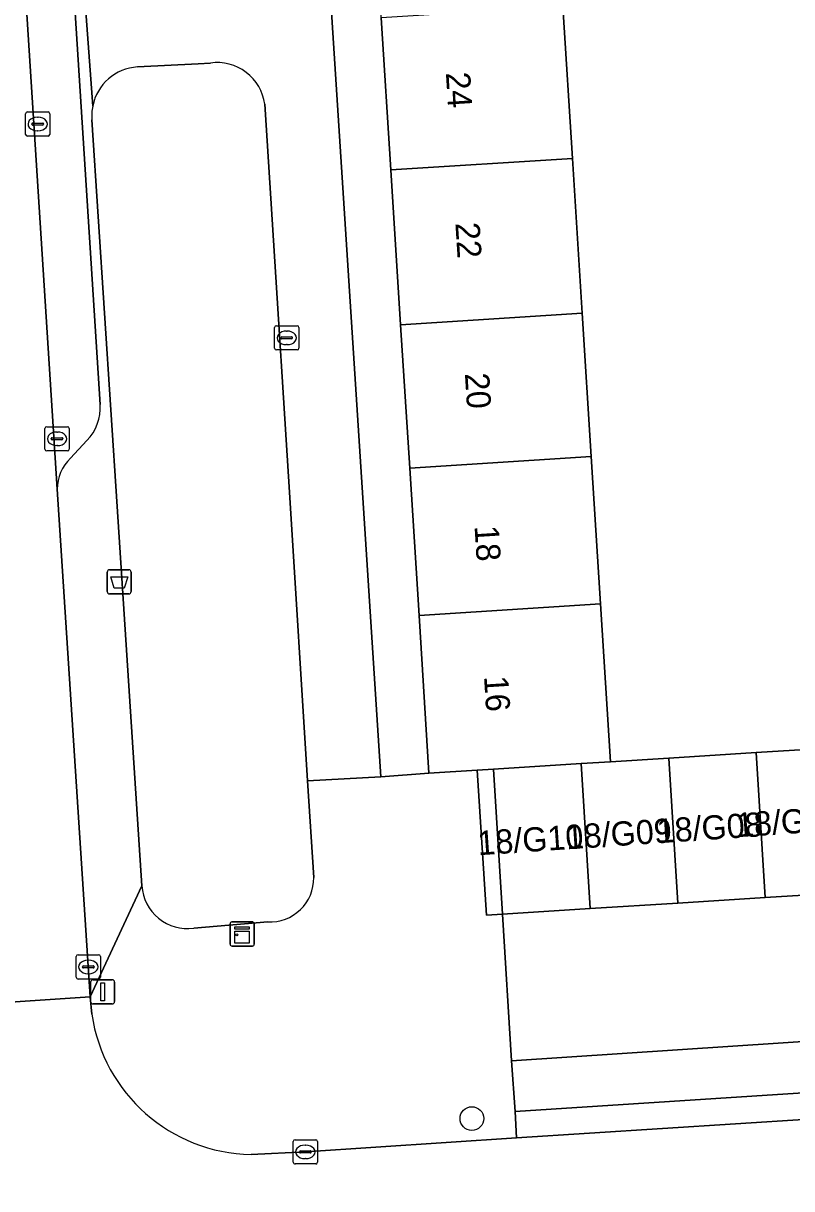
# Model space of a CAD drawing. Extents: x 159680 to 160786, y 387323 to 388340.
# Drawn here: x 160508.01 to 160539.75, y 387581.88 to 387630.01 of the extents above; entities that cross this region are included whole.
import ezdxf

# ---------------------------------------------------------------- set-up
doc = ezdxf.new("R2010")
doc.units = 0
for name, color, linetype in [('IMGEO_Afvalbak', 7, 'Continuous'), ('IMGEO_Boom', 7, 'Continuous'), ('IMGEO_Erf', 7, 'Continuous'), ('IMGEO_Groenvoorziening', 7, 'Continuous'), ('IMGEO_Kast', 7, 'Continuous'), ('IMGEO_Kolk', 7, 'Continuous'), ('IMGEO_Lichtmast', 7, 'Continuous'), ('IMGEO_Pand', 7, 'Continuous'), ('IMGEO_Pand_nummerreeks', 7, 'Continuous'), ('IMGEO_Parkeervlak_open', 7, 'Continuous'), ('IMGEO_Rijbaan_lokaal_gesloten', 7, 'Continuous'), ('IMGEO_Rijbaan_lokaal_open', 7, 'Continuous'), ('IMGEO_Voetpad_open', 7, 'Continuous')]:
    doc.layers.add(name, color=color, linetype=linetype)

msp = doc.modelspace()

# ---------------------------------------------------------------- linework, layer by layer
at = {"layer": 'IMGEO_Afvalbak'}
for p, q in [((160511.477, 387606.538), (160511.477, 387607.338)), ((160511.477, 387607.338), (160511.477, 387606.538)), ((160511.577, 387607.438), (160512.367, 387607.438)), ((160512.367, 387607.438), (160511.577, 387607.438)), ((160512.467, 387607.338), (160512.467, 387606.538)), ((160512.467, 387606.538), (160512.467, 387607.338)), ((160512.367, 387606.438), (160511.577, 387606.438)), ((160511.577, 387606.438), (160512.367, 387606.438))]:
    msp.add_line(p, q, dxfattribs=at)
msp.add_lwpolyline([(160511.62, 387607.152), (160512.324, 387607.152), (160512.175, 387606.682), (160511.769, 387606.682), (160511.62, 387607.152)], dxfattribs=at)
for centre, start, end in [((160511.577, 387607.338), 90, 180), ((160511.577, 387607.338), 90, 180), ((160512.367, 387607.338), 0, 90), ((160512.367, 387607.338), 360, 90), ((160511.577, 387606.538), 180, 270), ((160511.577, 387606.538), 180, 270), ((160512.367, 387606.538), 270, 0), ((160512.367, 387606.538), 270, 0)]:
    msp.add_arc(centre, 0.1, start, end, dxfattribs=at)
at = {"layer": 'IMGEO_Boom'}
msp.add_circle((160526.543, 387584.771), 0.489, dxfattribs=at)
at = {"layer": 'IMGEO_Erf'}
msp.add_lwpolyline([(160522.799, 387630.231), (160522.406, 387636.456), (160522.034, 387642.354), (160521.647, 387648.476), (160521.638, 387648.626), (160520.63, 387648.562), (160520.608, 387648.902), (160520.768, 387648.912), (160520.607, 387651.457), (160521.455, 387651.51), (160521.256, 387654.659), (160520.847, 387661.141), (160518.78, 387661.008), (160522.776, 387598.892), (160524.77, 387599.035), (160524.358, 387605.554), (160523.974, 387611.639), (160523.6, 387617.559), (160523.196, 387623.95)], close=True, dxfattribs=at)
msp.add_lwpolyline([(160530.295, 387630.704), (160530.692, 387624.423), (160531.096, 387618.032), (160531.47, 387612.113), (160531.854, 387606.028), (160532.266, 387599.507), (160534.672, 387599.658), (160538.289, 387599.885), (160541.906, 387600.111), (160545.523, 387600.338), (160542.148, 387652.688)], dxfattribs=at)
at = {"layer": 'IMGEO_Groenvoorziening'}
for points in [[(160515.742, 387628.366), (160515.234, 387628.339), (160512.73, 387628.204)], [(160518.289, 387621.904), (160517.988, 387626.662)], [(160510.845, 387626.019), (160511.888, 387610.049), (160512.91, 387594.388)], [(160520.011, 387594.724), (160519.758, 387598.717), (160519.016, 387610.429), (160518.289, 387621.904)], [(160515.05, 387592.635), (160518.112, 387592.896)]]:
    msp.add_lwpolyline(points, dxfattribs=at)
msp.add_lwpolyline([(160527.813, 387593.216), (160527.435, 387599.203), (160526.767, 387599.161), (160527.145, 387593.173)], close=True, dxfattribs=at)
for centre, radius, start, end in [((160512.86, 387626.185), 2.023, 93.6969, 168.517), ((160516.019, 387626.398), 1.987, 7.6239, 98.0022), ((160512.925, 387626.184), 2.086, 168.8302, 184.5313), ((160514.792, 387594.502), 1.885, 183.4726, 277.8815), ((160518.2, 387594.705), 1.811, 267.2073, 0.6099)]:
    msp.add_arc(centre, radius, start, end, dxfattribs=at)
at = {"layer": 'IMGEO_Kast'}
for p, q in [((160516.626, 387592.895), (160517.467, 387592.895)), ((160517.467, 387592.895), (160516.626, 387592.895)), ((160516.551, 387591.97), (160516.551, 387592.811)), ((160516.551, 387592.811), (160516.551, 387591.97)), ((160517.551, 387592.82), (160517.551, 387591.979)), ((160517.551, 387591.979), (160517.551, 387592.82)), ((160517.476, 387591.895), (160516.635, 387591.895)), ((160516.635, 387591.895), (160517.476, 387591.895))]:
    msp.add_line(p, q, dxfattribs=at)
for points in [[(160516.746, 387592.685), (160517.346, 387592.685), (160517.346, 387592.6), (160516.746, 387592.6), (160516.746, 387592.685)], [(160516.746, 387592.51), (160517.346, 387592.51), (160517.346, 387592.021), (160516.746, 387592.021), (160516.746, 387592.51)]]:
    msp.add_lwpolyline(points, dxfattribs=at)
msp.add_circle((160516.83, 387592.359), 0.0377, dxfattribs=at)
for centre, start, end in [((160516.629, 387592.817), 92.4484, 184.2845), ((160516.629, 387592.817), 92.4484, 184.2845), ((160517.473, 387592.817), 2.4484, 94.2845), ((160517.473, 387592.817), 2.4484, 94.2845), ((160516.629, 387591.973), 182.4484, 274.2845), ((160516.629, 387591.973), 182.4484, 274.2845), ((160517.473, 387591.973), 272.4484, 4.2845), ((160517.473, 387591.973), 272.4484, 4.2845)]:
    msp.add_arc(centre, 0.0779, start, end, dxfattribs=at)
at = {"layer": 'IMGEO_Kolk'}
for p, q in [((160508.106, 387625.42), (160508.106, 387626.272)), ((160508.181, 387626.346), (160509.033, 387626.346)), ((160508.594, 387626.126), (160508.619, 387626.126)), ((160509.107, 387626.272), (160509.107, 387625.42)), ((160508.365, 387625.84), (160508.365, 387625.852)), ((160508.803, 387625.803), (160508.405, 387625.803)), ((160508.408, 387625.889), (160508.806, 387625.889)), ((160508.849, 387625.852), (160508.849, 387625.84)), ((160509.033, 387625.346), (160508.181, 387625.346)), ((160508.617, 387625.566), (160508.592, 387625.566)), ((160518.394, 387616.59), (160518.394, 387617.442)), ((160518.469, 387617.516), (160519.321, 387617.516)), ((160519.395, 387617.442), (160519.395, 387616.59)), ((160518.653, 387617.01), (160518.653, 387617.022)), ((160519.091, 387616.973), (160518.693, 387616.973)), ((160518.696, 387617.059), (160519.094, 387617.059)), ((160518.882, 387617.296), (160518.907, 387617.296)), ((160519.137, 387617.022), (160519.137, 387617.01)), ((160519.321, 387616.516), (160518.469, 387616.516)), ((160518.905, 387616.736), (160518.88, 387616.736)), ((160508.906, 387612.421), (160508.906, 387613.273)), ((160508.981, 387613.347), (160509.833, 387613.347)), ((160509.394, 387613.127), (160509.419, 387613.127)), ((160509.907, 387613.273), (160509.907, 387612.421)), ((160509.165, 387612.841), (160509.165, 387612.853)), ((160509.603, 387612.804), (160509.205, 387612.804)), ((160509.208, 387612.89), (160509.606, 387612.89)), ((160509.649, 387612.853), (160509.649, 387612.841)), ((160509.833, 387612.347), (160508.981, 387612.347)), ((160509.417, 387612.567), (160509.392, 387612.567)), ((160510.196, 387590.61), (160510.196, 387591.462)), ((160510.271, 387591.536), (160511.123, 387591.536)), ((160511.197, 387591.462), (160511.197, 387590.61)), ((160510.455, 387591.03), (160510.455, 387591.042)), ((160510.893, 387590.993), (160510.495, 387590.993)), ((160510.498, 387591.079), (160510.896, 387591.079)), ((160510.684, 387591.316), (160510.709, 387591.316)), ((160510.939, 387591.042), (160510.939, 387591.03)), ((160511.123, 387590.536), (160510.271, 387590.536)), ((160510.707, 387590.756), (160510.682, 387590.756)), ((160519.162, 387582.97), (160519.162, 387583.822)), ((160519.237, 387583.896), (160520.089, 387583.896)), ((160520.163, 387583.822), (160520.163, 387582.97)), ((160519.421, 387583.39), (160519.421, 387583.402)), ((160519.859, 387583.353), (160519.461, 387583.353)), ((160519.464, 387583.439), (160519.862, 387583.439)), ((160519.65, 387583.676), (160519.675, 387583.676)), ((160519.905, 387583.402), (160519.905, 387583.39)), ((160520.089, 387582.896), (160519.237, 387582.896)), ((160519.673, 387583.116), (160519.648, 387583.116))]:
    msp.add_line(p, q, dxfattribs=at)
for points in [[(160508.106, 387625.42), (160508.106, 387626.272)], [(160508.181, 387626.346), (160509.033, 387626.346)], [(160509.107, 387626.272), (160509.107, 387625.42)], [(160509.033, 387625.346), (160508.181, 387625.346)], [(160518.394, 387616.59), (160518.394, 387617.442)], [(160518.469, 387617.516), (160519.321, 387617.516)], [(160519.395, 387617.442), (160519.395, 387616.59)], [(160519.321, 387616.516), (160518.469, 387616.516)], [(160508.906, 387612.421), (160508.906, 387613.273)], [(160508.981, 387613.347), (160509.833, 387613.347)], [(160509.907, 387613.273), (160509.907, 387612.421)], [(160509.833, 387612.347), (160508.981, 387612.347)], [(160510.196, 387590.61), (160510.196, 387591.462)], [(160510.271, 387591.536), (160511.123, 387591.536)], [(160511.197, 387591.462), (160511.197, 387590.61)], [(160511.123, 387590.536), (160510.271, 387590.536)], [(160519.162, 387582.97), (160519.162, 387583.822)], [(160519.237, 387583.896), (160520.089, 387583.896)], [(160520.163, 387583.822), (160520.163, 387582.97)], [(160520.089, 387582.896), (160519.237, 387582.896)]]:
    msp.add_lwpolyline(points, dxfattribs=at)
for centre, radius, start, end in [((160508.183, 387626.27), 0.0765, 91.552, 178.448), ((160508.183, 387626.27), 0.0765, 91.552, 178.448), ((160509.031, 387626.27), 0.0765, 1.552, 88.448), ((160509.031, 387626.27), 0.0765, 1.552, 88.448), ((160508.405, 387625.849), 0.0403, 85.8775, 175.7526), ((160508.402, 387625.839), 0.0366, 178.938, 274.7102), ((160508.806, 387625.846), 0.043, 264.8664, 352.4533), ((160508.81, 387625.851), 0.0386, 1.7309, 96.639), ((160508.183, 387625.422), 0.0765, 181.552, 268.448), ((160508.183, 387625.422), 0.0765, 181.552, 268.448), ((160509.031, 387625.422), 0.0765, 271.552, 358.448), ((160509.031, 387625.422), 0.0765, 271.552, 358.448), ((160518.471, 387617.44), 0.0765, 91.552, 178.448), ((160518.471, 387617.44), 0.0765, 91.552, 178.448), ((160519.319, 387617.44), 0.0765, 1.552, 88.448), ((160519.319, 387617.44), 0.0765, 1.552, 88.448), ((160518.693, 387617.019), 0.0403, 85.8775, 175.7526), ((160518.69, 387617.009), 0.0366, 178.938, 274.7102), ((160519.094, 387617.016), 0.043, 264.8664, 352.4533), ((160519.098, 387617.021), 0.0386, 1.7309, 96.639), ((160518.471, 387616.592), 0.0765, 181.552, 268.448), ((160518.471, 387616.592), 0.0765, 181.552, 268.448), ((160519.319, 387616.592), 0.0765, 271.552, 358.448), ((160519.319, 387616.592), 0.0765, 271.552, 358.448), ((160508.983, 387613.271), 0.0765, 91.552, 178.448), ((160508.983, 387613.271), 0.0765, 91.552, 178.448), ((160509.831, 387613.271), 0.0765, 1.552, 88.448), ((160509.831, 387613.271), 0.0765, 1.552, 88.448), ((160509.205, 387612.85), 0.0403, 85.8775, 175.7526), ((160509.202, 387612.84), 0.0366, 178.938, 274.7102), ((160509.606, 387612.847), 0.043, 264.8664, 352.4533), ((160509.61, 387612.852), 0.0386, 1.7309, 96.639), ((160508.983, 387612.423), 0.0765, 181.552, 268.448), ((160508.983, 387612.423), 0.0765, 181.552, 268.448), ((160509.831, 387612.423), 0.0765, 271.552, 358.448), ((160509.831, 387612.423), 0.0765, 271.552, 358.448), ((160510.273, 387591.46), 0.0765, 91.552, 178.448), ((160510.273, 387591.46), 0.0765, 91.552, 178.448), ((160511.121, 387591.46), 0.0765, 1.552, 88.448), ((160511.121, 387591.46), 0.0765, 1.552, 88.448), ((160510.495, 387591.039), 0.0403, 85.8775, 175.7526), ((160510.492, 387591.029), 0.0366, 178.938, 274.7102), ((160510.896, 387591.036), 0.043, 264.8664, 352.4533), ((160510.9, 387591.041), 0.0386, 1.7309, 96.639), ((160510.273, 387590.612), 0.0765, 181.552, 268.448), ((160510.273, 387590.612), 0.0765, 181.552, 268.448), ((160511.121, 387590.612), 0.0765, 271.552, 358.448), ((160511.121, 387590.612), 0.0765, 271.552, 358.448), ((160519.239, 387583.82), 0.0765, 91.552, 178.448), ((160519.239, 387583.82), 0.0765, 91.552, 178.448), ((160520.087, 387583.82), 0.0765, 1.552, 88.448), ((160520.087, 387583.82), 0.0765, 1.552, 88.448), ((160519.461, 387583.399), 0.0403, 85.8775, 175.7526), ((160519.458, 387583.389), 0.0366, 178.938, 274.7102), ((160519.862, 387583.396), 0.043, 264.8664, 352.4533), ((160519.866, 387583.401), 0.0386, 1.7309, 96.639), ((160519.239, 387582.972), 0.0765, 181.552, 268.448), ((160519.239, 387582.972), 0.0765, 181.552, 268.448), ((160520.087, 387582.972), 0.0765, 271.552, 358.448), ((160520.087, 387582.972), 0.0765, 271.552, 358.448)]:
    msp.add_arc(centre, radius, start, end, dxfattribs=at)
for centre, major_axis, ratio, start_param, end_param in [((160508.593, 387625.846), (-0.387, 0.002), 0.722429, 4.712389, 7.853982), ((160508.618, 387625.846), (-0.39, 0.002), 0.717154, 1.570796, 4.712389), ((160518.881, 387617.016), (-0.387, 0.002), 0.722429, 4.712389, 7.853982), ((160518.906, 387617.016), (-0.39, 0.002), 0.717154, 1.570796, 4.712389), ((160509.393, 387612.847), (-0.387, 0.002), 0.722429, 4.712389, 7.853982), ((160509.418, 387612.847), (-0.39, 0.002), 0.717154, 1.570796, 4.712389), ((160510.683, 387591.036), (-0.387, 0.002), 0.722429, 4.712389, 7.853982), ((160510.708, 387591.036), (-0.39, 0.002), 0.717154, 1.570796, 4.712389), ((160519.649, 387583.396), (-0.387, 0.002), 0.722429, 4.712389, 7.853982), ((160519.674, 387583.396), (-0.39, 0.002), 0.717154, 1.570796, 4.712389)]:
    msp.add_ellipse(centre, major_axis=major_axis, ratio=ratio, start_param=start_param, end_param=end_param, dxfattribs=at)
at = {"layer": 'IMGEO_Lichtmast'}
for p, q in [((160510.892, 387590.507), (160511.682, 387590.507)), ((160511.682, 387590.507), (160510.892, 387590.507)), ((160510.792, 387589.607), (160510.792, 387590.407)), ((160510.792, 387590.407), (160510.792, 387589.607)), ((160511.782, 387590.407), (160511.782, 387589.607)), ((160511.782, 387589.607), (160511.782, 387590.407)), ((160511.682, 387589.507), (160510.892, 387589.507)), ((160510.892, 387589.507), (160511.682, 387589.507))]:
    msp.add_line(p, q, dxfattribs=at)
msp.add_lwpolyline([(160511.212, 387590.382), (160511.362, 387590.382), (160511.362, 387589.632), (160511.212, 387589.632), (160511.212, 387590.382)], dxfattribs=at)
for centre, start, end in [((160510.892, 387590.407), 90, 180), ((160510.892, 387590.407), 90, 180), ((160511.682, 387590.407), 0, 90), ((160511.682, 387590.407), 360, 90), ((160510.892, 387589.607), 180, 270), ((160510.892, 387589.607), 180, 270), ((160511.682, 387589.607), 270, 0), ((160511.682, 387589.607), 270, 0)]:
    msp.add_arc(centre, 0.1, start, end, dxfattribs=at)
at = {"layer": 'IMGEO_Pand'}
for points in [[(160530.692, 387624.423), (160530.295, 387630.704), (160522.799, 387630.231), (160523.196, 387623.95)], [(160523.196, 387623.95), (160523.6, 387617.559), (160531.096, 387618.032), (160530.692, 387624.423)], [(160531.47, 387612.113), (160531.096, 387618.032), (160523.6, 387617.559), (160523.974, 387611.639)], [(160531.854, 387606.028), (160531.47, 387612.113), (160523.974, 387611.639), (160524.358, 387605.554)], [(160527.435, 387599.203), (160531.055, 387599.431), (160532.266, 387599.507), (160531.854, 387606.028), (160524.358, 387605.554), (160524.77, 387599.035), (160526.767, 387599.161)], [(160542.281, 387594.122), (160541.906, 387600.111), (160538.289, 387599.885), (160538.664, 387593.896)], [(160535.047, 387593.669), (160534.672, 387599.658), (160532.266, 387599.507), (160531.055, 387599.431), (160531.43, 387593.443)], [(160538.664, 387593.896), (160538.289, 387599.885), (160534.672, 387599.658), (160535.047, 387593.669)], [(160531.43, 387593.443), (160531.055, 387599.431), (160527.435, 387599.203), (160527.813, 387593.216)]]:
    msp.add_lwpolyline(points, close=True, dxfattribs=at)
at = {"layer": 'IMGEO_Parkeervlak_open'}
for points in [[(160504.95, 387680.601), (160506.92, 387649.729), (160508.084, 387631.489), (160509.406, 387610.762)], [(160511.187, 387614.257), (160508.33, 387658.916)], [(160509.957, 387612.046), (160510.641, 387612.772)]]:
    msp.add_lwpolyline(points, dxfattribs=at)
for centre, radius, start, end in [((160509.19, 387614.148), 2, 316.5141, 3.1113), ((160511.222, 387610.743), 1.816, 134.1463, 179.4026)]:
    msp.add_arc(centre, radius, start, end, dxfattribs=at)
at = {"layer": 'IMGEO_Rijbaan_lokaal_gesloten'}
msp.add_lwpolyline([(160508.084, 387631.489), (160502.084, 387631.158), (160502.25, 387628.623), (160504.778, 387589.402), (160510.774, 387589.8), (160509.406, 387610.762)], close=True, dxfattribs=at)
at = {"layer": 'IMGEO_Rijbaan_lokaal_open'}
for points in [[(160510.841, 387589.087), (160510.774, 387589.8), (160504.778, 387589.402), (160504.815, 387588.576), (160505.802, 387572.347)], [(160570.096, 387581.71), (160569.795, 387586.667), (160567.344, 387586.515), (160547.992, 387585.24), (160546.477, 387585.138), (160528.392, 387583.971), (160519.663, 387583.396), (160517.418, 387583.287)]]:
    msp.add_lwpolyline(points, dxfattribs=at)
msp.add_arc((160517.548, 387590.063), 6.777, 188.2808, 268.9036, dxfattribs=at)
at = {"layer": 'IMGEO_Voetpad_open'}
for points in [[(160517.988, 387626.662), (160518.289, 387621.904), (160519.016, 387610.429), (160519.758, 387598.717), (160522.776, 387598.892), (160518.78, 387661.008)], [(160510.233, 387659.062), (160508.33, 387658.916), (160511.187, 387614.257)], [(160510.878, 387626.588), (160510.499, 387631.798), (160508.899, 387657.034)], [(160510.499, 387631.798), (160510.878, 387626.588)], [(160512.73, 387628.204), (160515.234, 387628.339), (160515.742, 387628.366)], [(160511.888, 387610.049), (160510.845, 387626.019)], [(160510.641, 387612.772), (160509.957, 387612.046)], [(160509.406, 387610.762), (160510.774, 387589.8), (160512.91, 387594.388), (160511.888, 387610.049)], [(160527.813, 387593.216), (160527.145, 387593.173), (160526.767, 387599.161), (160524.77, 387599.035), (160522.776, 387598.892), (160519.758, 387598.717), (160520.011, 387594.724)], [(160512.91, 387594.388), (160510.774, 387589.8), (160510.841, 387589.087)], [(160518.112, 387592.896), (160515.05, 387592.635)], [(160517.418, 387583.287), (160519.663, 387583.396), (160528.392, 387583.971), (160528.331, 387585.059), (160528.183, 387587.159), (160527.813, 387593.216)], [(160573.814, 387589.784), (160573.371, 387589.753), (160573.348, 387590.11), (160572.124, 387590.057), (160565.882, 387589.652), (160547.781, 387588.434), (160546.263, 387588.357), (160528.183, 387587.159), (160528.331, 387585.059), (160546.401, 387586.238), (160547.921, 387586.323), (160567.295, 387587.625), (160567.344, 387586.515), (160569.795, 387586.667), (160570.808, 387586.71)]]:
    msp.add_lwpolyline(points, dxfattribs=at)
for points in [[(160528.183, 387587.159), (160546.263, 387588.357), (160545.898, 387594.349), (160542.281, 387594.122), (160538.664, 387593.896), (160535.047, 387593.669), (160531.43, 387593.443), (160527.813, 387593.216)], [(160528.392, 387583.971), (160546.477, 387585.138), (160546.401, 387586.238), (160528.331, 387585.059)]]:
    msp.add_lwpolyline(points, close=True, dxfattribs=at)
for centre, radius, start, end in [((160512.86, 387626.185), 2.023, 93.6969, 168.517), ((160516.019, 387626.398), 1.987, 7.6239, 98.0022), ((160512.925, 387626.184), 2.086, 168.8302, 184.5313), ((160509.19, 387614.148), 2, 316.5141, 3.1113), ((160511.222, 387610.743), 1.816, 134.1463, 179.4026), ((160514.792, 387594.502), 1.885, 183.4726, 277.8815), ((160518.2, 387594.705), 1.811, 267.2073, 0.6099), ((160517.548, 387590.063), 6.777, 188.2808, 268.9036)]:
    msp.add_arc(centre, radius, start, end, dxfattribs=at)

# ---------------------------------------------------------------- texts
at = {"layer": 'IMGEO_Pand_nummerreeks'}
for s, rotation, p in [('24', 273.6144, (160525.467, 387627.967)), ('22', 273.6144, (160525.859, 387621.759)), ('20', 273.6144, (160526.252, 387615.542)), ('18', 273.6144, (160526.65, 387609.241)), ('16', 273.6144, (160527.042, 387603.033)), ('18/G08', 3.8373, (160534.207, 387596.141)), ('18/G07', 3.8373, (160537.484, 387596.39)), ('18/G10', 3.8373, (160526.802, 387595.645)), ('18/G09', 3.8373, (160530.453, 387595.889))]:
    msp.add_text(s, height=1, rotation=rotation, dxfattribs=at).set_placement(p)

doc.saveas('drawing.dxf')
